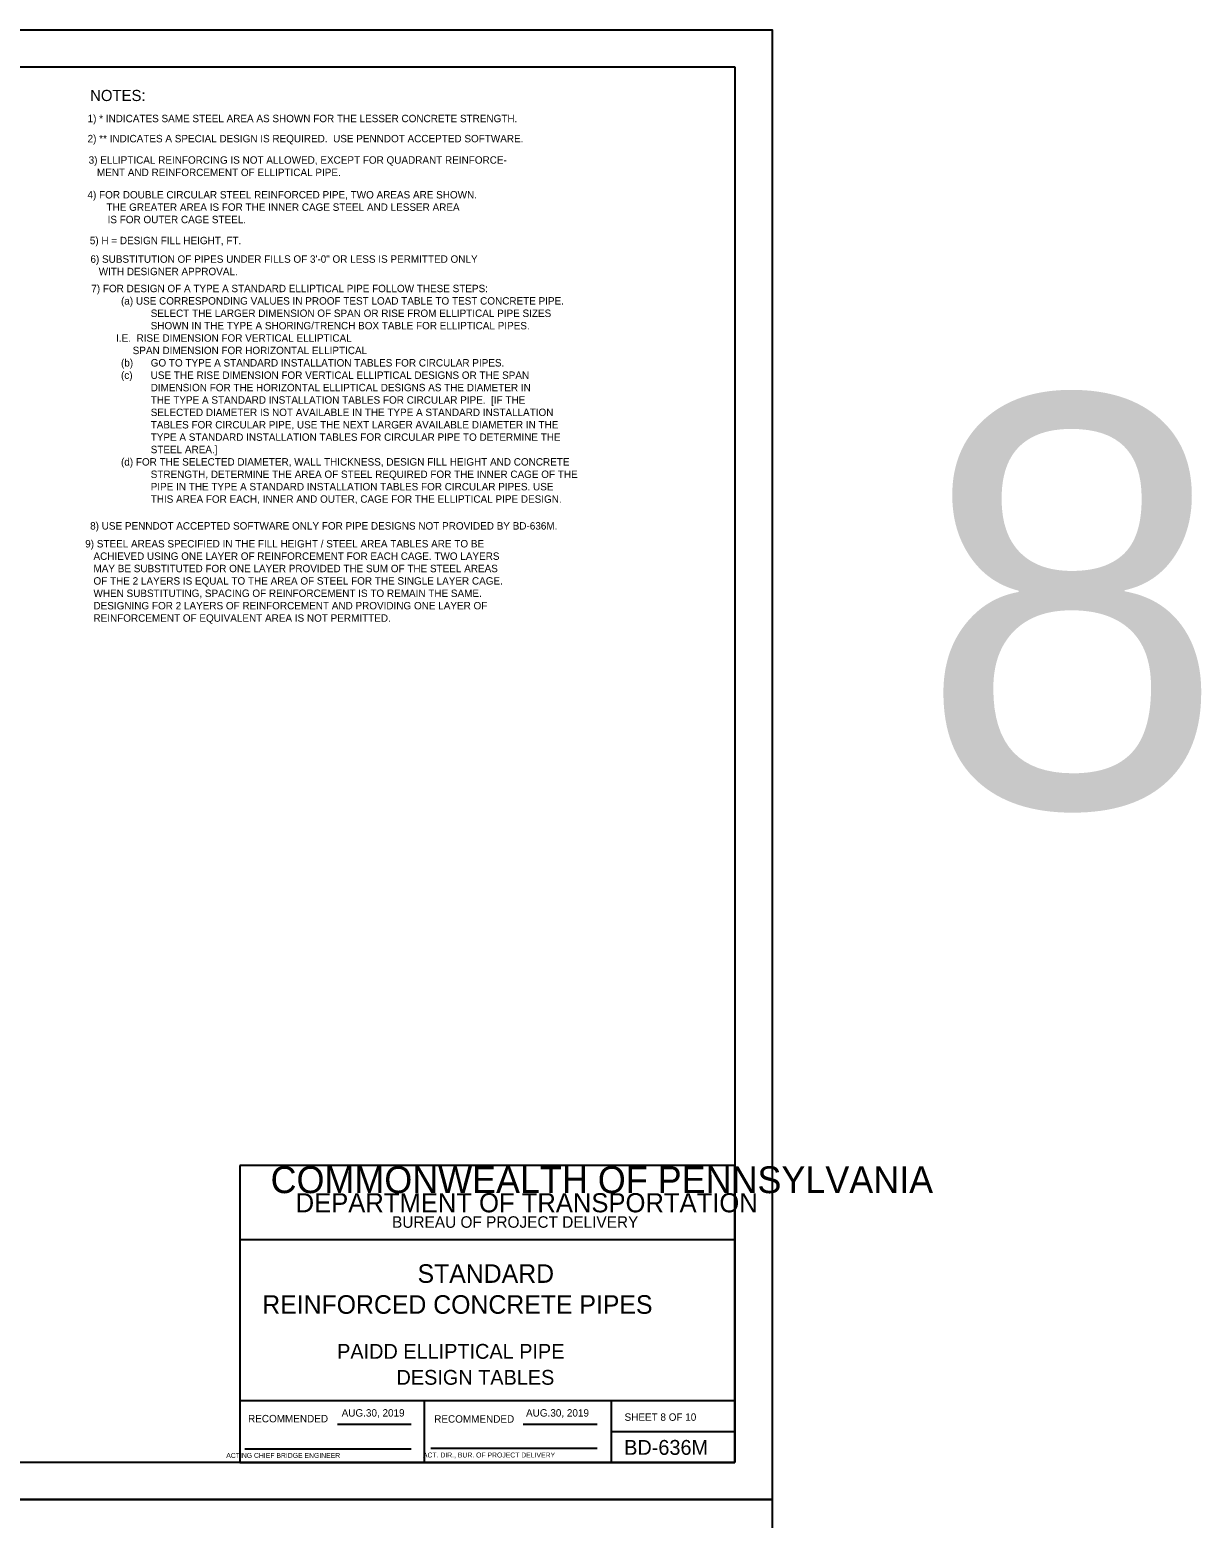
# Model space of a CAD drawing. Extents: x -22562 to -18409, y 3991 to 7171.
# Drawn here: x -19003 to -18529, y 6360 to 6961 of the extents above; entities that cross this region are included whole.
import ezdxf

# ---------------------------------------------------------------- set-up
doc = ezdxf.new("R2010")
doc.units = 0
for name, color, linetype in [('1', 7, 'Continuous'), ('2', 7, 'Continuous'), ('3', 7, 'Continuous'), ('4', 7, 'Continuous'), ('PLT-BNDY', 7, 'Continuous')]:
    doc.layers.add(name, color=color, linetype=linetype)

msp = doc.modelspace()

# ---------------------------------------------------------------- linework, layer by layer
at = {"layer": '2'}
for p, q in [((-19503.85, 6946.37), (-18717.85, 6946.37)), ((-18717.85, 6946.37), (-18717.85, 6382.37)), ((-18717.85, 6502.37), (-18917.85, 6502.37)), ((-18917.85, 6502.37), (-18917.85, 6382.37)), ((-18717.85, 6382.37), (-18717.85, 6502.37)), ((-18717.85, 6472.37), (-18917.85, 6472.37)), ((-18717.85, 6407.37), (-18917.85, 6407.37)), ((-18843.35, 6382.37), (-18843.35, 6407.37)), ((-18767.85, 6407.37), (-18767.85, 6382.37)), ((-18878.38, 6397.87), (-18848.62, 6397.87)), ((-18803.38, 6397.87), (-18773.47, 6397.87)), ((-18767.85, 6394.87), (-18717.85, 6394.87)), ((-18840.72, 6388.24), (-18773.47, 6388.24)), ((-18717.85, 6382.37), (-19503.85, 6382.37)), ((-18917.85, 6382.37), (-18717.85, 6382.37)), ((-18915.85, 6387.87), (-18848.62, 6387.87))]:
    msp.add_line(p, q, dxfattribs=at)
at = {"layer": 'PLT-BNDY'}
for points in [[(-19543.85, 6961.37), (-18702.85, 6961.37), (-18702.85, 6367.37), (-19543.85, 6367.37)], [(-19543.85, 6367.37), (-18702.85, 6367.37), (-18702.85, 5773.37), (-19543.85, 5773.37)]]:
    msp.add_lwpolyline(points, close=True, dxfattribs=at)

# ---------------------------------------------------------------- texts
at = {"layer": '1'}
for s, p in [('7) FOR DESIGN OF A TYPE A STANDARD ELLIPTICAL PIPE FOLLOW THESE STEPS:', (-18977.92, 6855.32)), ('(a) USE CORRESPONDING VALUES IN PROOF TEST LOAD TABLE TO TEST CONCRETE PIPE. ', (-18965.92, 6850.31)), ('SELECT THE LARGER DIMENSION OF SPAN OR RISE FROM ELLIPTICAL PIPE SIZES', (-18953.92, 6845.31)), ('SHOWN IN THE TYPE A SHORING/TRENCH BOX TABLE FOR ELLIPTICAL PIPES.', (-18953.92, 6840.3)), ('         I.E.  RISE DIMENSION FOR VERTICAL ELLIPTICAL', (-18977.92, 6835.3)), ('               SPAN DIMENSION FOR HORIZONTAL ELLIPTICAL', (-18977.92, 6830.29)), ('(b)', (-18965.92, 6825.29)), ('GO TO TYPE A STANDARD INSTALLATION TABLES FOR CIRCULAR PIPES.', (-18953.92, 6825.29)), ('(c)', (-18965.92, 6820.28)), ('USE THE RISE DIMENSION FOR VERTICAL ELLIPTICAL DESIGNS OR THE SPAN', (-18953.92, 6820.28)), ('DIMENSION FOR THE HORIZONTAL ELLIPTICAL DESIGNS AS THE DIAMETER IN', (-18953.92, 6815.28)), ('THE TYPE A STANDARD INSTALLATION TABLES FOR CIRCULAR PIPE.  [IF THE', (-18953.92, 6810.27)), ('TABLES FOR CIRCULAR PIPE, USE THE NEXT LARGER AVAILABLE DIAMETER IN THE', (-18953.92, 6800.26)), ('SELECTED DIAMETER IS NOT AVAILABLE IN THE TYPE A STANDARD INSTALLATION', (-18953.92, 6805.27)), ('TYPE A STANDARD INSTALLATION TABLES FOR CIRCULAR PIPE TO DETERMINE THE', (-18953.92, 6795.26)), ('STEEL AREA.]', (-18953.92, 6790.25)), ('(d) FOR THE SELECTED DIAMETER, WALL THICKNESS, DESIGN FILL HEIGHT AND CONCRETE', (-18965.92, 6785.25)), ('STRENGTH, DETERMINE THE AREA OF STEEL REQUIRED FOR THE INNER CAGE OF THE', (-18953.92, 6780.24)), ('THIS AREA FOR EACH, INNER AND OUTER, CAGE FOR THE ELLIPTICAL PIPE DESIGN.', (-18953.92, 6770.23)), ('PIPE IN THE TYPE A STANDARD INSTALLATION TABLES FOR CIRCULAR PIPES. USE', (-18953.92, 6775.24)), ('8) USE PENNDOT ACCEPTED SOFTWARE ONLY FOR PIPE DESIGNS NOT PROVIDED BY BD-636M.', (-18978.39, 6759.39)), (' 9) STEEL AREAS SPECIFIED IN THE FILL HEIGHT / STEEL AREA TABLES ARE TO BE', (-18981.5, 6752.17)), ('    ACHIEVED USING ONE LAYER OF REINFORCEMENT FOR EACH CAGE. TWO LAYERS', (-18981.5, 6747.16)), ('    MAY BE SUBSTITUTED FOR ONE LAYER PROVIDED THE SUM OF THE STEEL AREAS', (-18981.5, 6742.16)), ('    OF THE 2 LAYERS IS EQUAL TO THE AREA OF STEEL FOR THE SINGLE LAYER CAGE.', (-18981.5, 6737.15)), ('    WHEN SUBSTITUTING, SPACING OF REINFORCEMENT IS TO REMAIN THE SAME.', (-18981.5, 6732.15)), ('    DESIGNING FOR 2 LAYERS OF REINFORCEMENT AND PROVIDING ONE LAYER OF', (-18981.5, 6727.14)), ('    REINFORCEMENT OF EQUIVALENT AREA IS NOT PERMITTED.', (-18981.5, 6722.14))]:
    msp.add_text(s, height=3, dxfattribs=at).set_placement(p)
at = {"layer": '2'}
for s, height, p in [('NOTES:', 4.5, (-18978.39, 6932.57)), ('8', 166.03, (-18643.26, 6647.35)), ('COMMONWEALTH OF PENNSYLVANIA', 10.8525, (-18905.47, 6491.24)), ('DEPARTMENT OF TRANSPORTATION', 7.7332, (-18895.35, 6483.49)), ('BUREAU OF PROJECT DELIVERY', 4.6493, (-18856.39, 6477.24)), ('STANDARD', 7.5, (-18846.1, 6454.99)), ('REINFORCED CONCRETE PIPES', 7.5, (-18908.85, 6442.49)), ('PAIDD ELLIPTICAL PIPE', 6, (-18878.59, 6424.3)), ('DESIGN TABLES', 6, (-18854.59, 6413.8)), ('AUG.30, 2019', 3, (-18876.76, 6400.94)), ('AUG.30, 2019', 3, (-18802.25, 6400.94)), ('SHEET 8 OF 10', 3, (-18762.44, 6399.24)), ('BD-636M', 6, (-18762.6, 6385.49)), ('       ACTING CHIEF BRIDGE ENGINEER', 2.0002, (-18928.76, 6384.24)), ('   ACT. DIR., BUR. OF PROJECT DELIVERY', 2.0002, (-18846.22, 6384.42))]:
    msp.add_text(s, height=height, dxfattribs=at).set_placement(p)
for p in [(-18914.58, 6398.62), (-18839.36, 6398.49)]:
    msp.add_text('RECOMMENDED', height=3, rotation=360, dxfattribs=at).set_placement(p)
at = {"layer": '3'}
for s, p in [('6) SUBSTITUTION OF PIPES UNDER FILLS OF 3\'-0" OR LESS IS PERMITTED ONLY', (-18978.27, 6867.21)), ('   WITH DESIGNER APPROVAL.', (-18978.27, 6862.2))]:
    msp.add_text(s, height=3, dxfattribs=at).set_placement(p)
at = {"layer": '4'}
for s, p in [('1) * INDICATES SAME STEEL AREA AS SHOWN FOR THE LESSER CONCRETE STRENGTH.', (-18979.42, 6924.01)), ('2) ** INDICATES A SPECIAL DESIGN IS REQUIRED.  USE PENNDOT ACCEPTED SOFTWARE.', (-18979.42, 6915.89)), ('3) ELLIPTICAL REINFORCING IS NOT ALLOWED, EXCEPT FOR QUADRANT REINFORCE-', (-18978.99, 6907.24)), ('   MENT AND REINFORCEMENT OF ELLIPTICAL PIPE.', (-18978.99, 6902.24)), ('4) FOR DOUBLE CIRCULAR STEEL REINFORCED PIPE, TWO AREAS ARE SHOWN.', (-18979.46, 6893.2)), ('THE GREATER AREA IS FOR THE INNER CAGE STEEL AND LESSER AREA', (-18971.77, 6888.2)), ('IS FOR OUTER CAGE STEEL.', (-18971.34, 6883.19)), ('5) H = DESIGN FILL HEIGHT, FT.', (-18978.52, 6874.7))]:
    msp.add_text(s, height=3, dxfattribs=at).set_placement(p)

doc.saveas('drawing.dxf')
